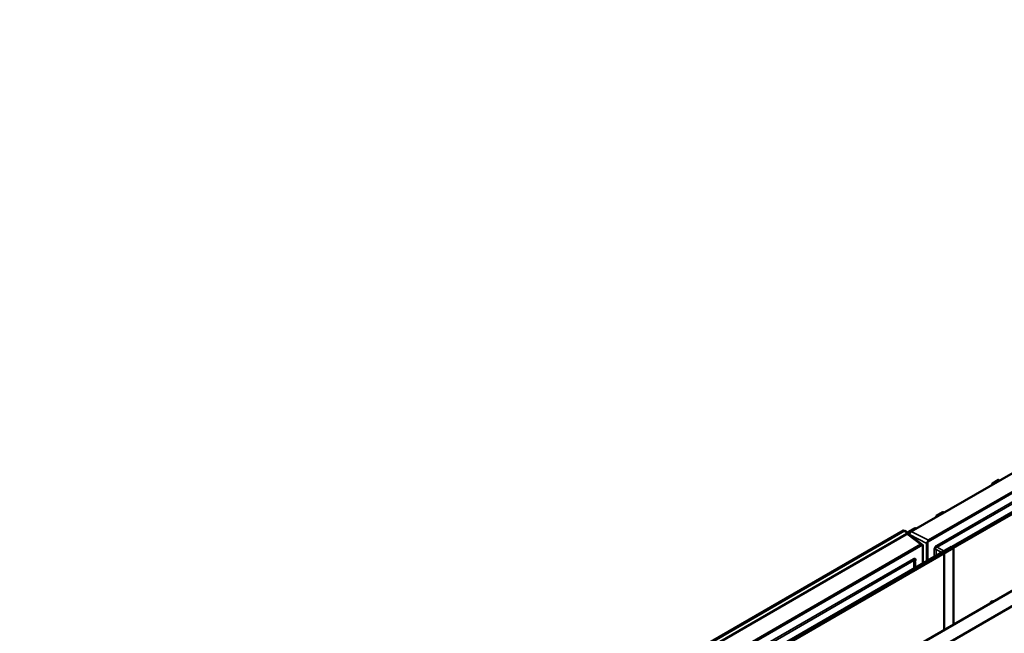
# Model space of a CAD drawing. Header units: millimetres. Extents: x 0 to 14369, y -869 to 2970.
# Tile 705 of 787: x 3530 to 3725, y 1894 to 2016. Entities that reach past the tile are written whole.
import ezdxf

# ---------------------------------------------------------------- set-up
doc = ezdxf.new("R2010")
doc.units = ezdxf.units.MM
doc.header["$LTSCALE"] = 10
doc.layers.add('Sichtbar (ISO)', color=7, linetype='Continuous', lineweight=50)
doc.layers.add('Sichtbar schmal (ISO)', color=7, linetype='Continuous', lineweight=35)

msp = doc.modelspace()

# ---------------------------------------------------------------- linework, layer by layer
at = {"layer": 'Sichtbar (ISO)'}
for p, q in [((3882.613, 2015.845), (3706.686, 1914.274)), ((3706.686, 1914.274), (3882.613, 2015.845)), ((3709.99, 1912.297), (3885.674, 2013.728)), ((3885.674, 2013.728), (3709.99, 1912.297)), ((3710.125, 1912.541), (3885.398, 2013.735)), ((3885.398, 2013.735), (3710.125, 1912.541)), ((3712.873, 1910.17), (3780.967, 1949.485)), ((3713.227, 1909.966), (3781.321, 1949.281)), ((3788.392, 1938.135), (3658.673, 1863.242)), ((3789.964, 1935.99), (3659.514, 1860.675)), ((3722.71, 1923.672), (3722.71, 1923.525)), ((3722.781, 1923.795), (3724.026, 1924.513)), ((3724.073, 1924.519), (3724.272, 1924.427)), ((3711.662, 1917.293), (3711.662, 1917.146)), ((3711.733, 1917.416), (3712.977, 1918.134)), ((3713.025, 1918.141), (3713.224, 1918.048)), ((3705.837, 1913.783), (3529.91, 1812.212)), ((3529.91, 1812.212), (3705.837, 1913.783)), ((3705.157, 1914.446), (3616.968, 1863.53)), ((3705.365, 1914.45), (3617.143, 1863.515)), ((3706.12, 1913.947), (3618.015, 1863.079)), ((3705.201, 1914.448), (3705.303, 1914.414)), ((3705.365, 1914.45), (3705.519, 1914.375)), ((3706.12, 1913.947), (3705.519, 1914.375)), ((3706.105, 1913.797), (3708.953, 1911.638)), ((3706.105, 1913.797), (3708.953, 1911.638)), ((3706.12, 1913.785), (3706.12, 1913.947)), ((3706.138, 1914.104), (3706.138, 1913.772)), ((3706.208, 1914.226), (3707.453, 1914.945)), ((3706.332, 1913.625), (3706.332, 1913.662)), ((3706.332, 1913.662), (3706.332, 1913.625)), ((3707.5, 1914.951), (3707.699, 1914.858)), ((3533.213, 1810.235), (3708.897, 1911.666)), ((3708.897, 1911.666), (3533.213, 1810.235)), ((3533.348, 1810.479), (3708.621, 1911.672)), ((3708.621, 1911.672), (3533.348, 1810.479)), ((3708.984, 1907.925), (3708.984, 1911.608)), ((3708.984, 1911.608), (3708.984, 1907.925)), ((3709.781, 1908.386), (3709.781, 1911.924)), ((3709.781, 1911.924), (3709.781, 1908.386)), ((3709.903, 1908.456), (3709.903, 1912.138)), ((3709.903, 1912.138), (3709.903, 1908.456)), ((3646.617, 1871.918), (3714.711, 1911.232)), ((3646.971, 1871.713), (3715.065, 1911.028)), ((3713.227, 1909.966), (3712.873, 1910.17)), ((3713.227, 1894.739), (3713.227, 1909.966)), ((3715.065, 1911.028), (3714.711, 1911.232)), ((3715.065, 1911.028), (3715.065, 1895.8)), ((3707.484, 1908.351), (3707.484, 1907.059)), ((3707.484, 1907.059), (3707.484, 1908.351))]:
    msp.add_line(p, q, dxfattribs=at)
for centre, major_axis, ratio, start_param, end_param in [((3722.781, 1923.713), (0.0502, 0.0865), 0.5786999, 0.7884911, 2.3569488), ((3724.025, 1924.431), (-0.0503, -0.0868), 0.5759996, 3.1932947, 3.9277272), ((3711.733, 1917.334), (0.0502, 0.0865), 0.5786999, 0.7884911, 2.3569488), ((3712.977, 1918.052), (-0.0503, -0.0868), 0.5759996, 3.1932947, 3.9277272), ((3705.211, 1914.362), (0.0571, -0.0823), 0.6252357, 2.4438761, 3.0896479), ((3705.835, 1913.374), (-0.253, -0.434), 0.5752343, 3.0718652, 3.9300151), ((3705.835, 1913.374), (0.253, 0.434), 0.5752343, 6.2134579, 7.0716077), ((3706.208, 1914.145), (0.0502, 0.0865), 0.5786999, 0.7884911, 2.3569488), ((3706.688, 1913.866), (0.252, 0.432), 0.5794464, 0.7921417, 2.35929), ((3706.688, 1913.866), (-0.252, -0.432), 0.5794464, 3.9337343, 5.5008827), ((3707.453, 1914.863), (-0.0503, -0.0868), 0.5759996, 3.1932947, 3.9277272), ((3708.936, 1911.023), (-0.293, 0.66), 0.5660858, 5.699827, 6.343125), ((3708.936, 1911.023), (-0.293, 0.66), 0.5660858, 5.699827, 6.343125), ((3708.683, 1911.215), (0.253, 0.434), 0.5752343, 6.0653493, 6.4283097), ((3708.683, 1911.215), (-0.253, -0.434), 0.5752343, 2.9237566, 3.2867171), ((3710.576, 1911.906), (-0.794, 0.024), 0.5138086, 5.7376822, 6.2985721), ((3710.576, 1911.906), (-0.794, 0.024), 0.5138086, 5.7376822, 6.2985721), ((3710.204, 1912.094), (-0.252, -0.432), 0.5794464, 4.5770324, 4.9399928), ((3710.204, 1912.094), (0.252, 0.432), 0.5794464, 1.4354397, 1.7984001), ((3710.517, 1911.936), (-0.407, 0.595), 0.5681532, 6.2398183, 6.8831163), ((3710.517, 1911.936), (-0.407, 0.595), 0.5681532, 6.2398183, 6.8831163), ((3711.506, 1911.085), (-0.354, 0.612), 0.5773503, 4.9635189, 4.963568), ((3711.506, 1911.085), (-0.354, 0.612), 0.5773503, 4.9635189, 4.9635711), ((3722.631, 1899.76), (0.375, 0.65), 0.5773503, 6.2275148, 7.9096521), ((3722.278, 1899.964), (-0.375, -0.65), 0.5773503, 2.3561945, 2.65071), ((3722.278, 1899.964), (0.375, 0.65), 0.5773503, 5.4977871, 5.7923026), ((3722.278, 1899.964), (0.375, 0.65), 0.5773503, 5.4977871, 5.7923026)]:
    msp.add_ellipse(centre, major_axis=major_axis, ratio=ratio, start_param=start_param, end_param=end_param, dxfattribs=at)
at = {"layer": 'Sichtbar schmal (ISO)'}
for p, q in [((3883.907, 2010.906), (3711.757, 1911.515)), ((3711.757, 1911.515), (3883.907, 2010.906)), ((3711.86, 1911.166), (3884.011, 2010.558)), ((3884.011, 2010.557), (3711.86, 1911.166)), ((3722.833, 1923.596), (3722.71, 1923.672)), ((3722.972, 1923.676), (3722.781, 1923.795)), ((3724.026, 1924.513), (3724.245, 1924.411)), ((3711.784, 1917.217), (3711.662, 1917.293)), ((3711.923, 1917.297), (3711.733, 1917.416)), ((3712.977, 1918.134), (3713.196, 1918.032)), ((3705.201, 1914.448), (3617.005, 1863.528)), ((3705.837, 1913.783), (3708.621, 1911.672)), ((3705.837, 1913.783), (3708.621, 1911.672)), ((3706.4, 1913.94), (3706.138, 1914.104)), ((3706.47, 1914.063), (3706.208, 1914.226)), ((3706.332, 1913.662), (3709.781, 1911.924)), ((3706.332, 1913.662), (3709.781, 1911.924)), ((3706.686, 1914.274), (3710.125, 1912.541)), ((3710.125, 1912.541), (3706.686, 1914.274)), ((3707.453, 1914.945), (3707.672, 1914.843)), ((3711.257, 1910.649), (3711.257, 1909.237)), ((3711.257, 1909.237), (3711.257, 1910.649)), ((3711.257, 1910.649), (3711.257, 1910.649)), ((3711.61, 1909.441), (3711.61, 1910.733)), ((3712.729, 1910.087), (3711.61, 1910.733)), ((3711.61, 1910.733), (3711.61, 1909.441)), ((3711.61, 1910.733), (3712.729, 1910.087)), ((3711.86, 1911.166), (3713.229, 1910.376)), ((3713.229, 1910.376), (3711.86, 1911.166)), ((3707.13, 1908.844), (3534.98, 1809.453)), ((3534.98, 1809.453), (3707.13, 1908.844)), ((3707.234, 1908.495), (3535.083, 1809.104)), ((3535.084, 1809.104), (3707.234, 1908.495)), ((3707.13, 1908.844), (3707.131, 1908.844)), ((3707.234, 1906.915), (3707.234, 1908.495)), ((3707.234, 1908.495), (3707.234, 1906.915)), ((3707.63, 1908.555), (3707.63, 1908.555)), ((3707.63, 1908.555), (3707.63, 1908.555))]:
    msp.add_line(p, q, dxfattribs=at)
for points, knots in [([(3711.757, 1911.515), (3711.646, 1911.448), (3711.555, 1911.371), (3711.48, 1911.277), (3711.405, 1911.183), (3711.347, 1911.072), (3711.309, 1910.964), (3711.272, 1910.857), (3711.254, 1910.755), (3711.257, 1910.649)], [0, 0, 0, 0, 0.33333333, 0.33333333, 0.33333333, 0.66666667, 0.66666667, 0.66666667, 0.99999998, 0.99999998, 0.99999998, 0.99999998]), ([(3711.552, 1911.358), (3711.555, 1911.36), (3711.615, 1911.42), (3711.684, 1911.472), (3711.757, 1911.515)], [0.74041252, 0.74041252, 0.74041252, 0.74041252, 0.75, 1, 1, 1, 1]), ([(3711.757, 1911.515), (3711.755, 1911.484), (3711.757, 1911.45), (3711.765, 1911.408), (3711.773, 1911.366), (3711.788, 1911.316), (3711.805, 1911.274), (3711.823, 1911.232), (3711.841, 1911.197), (3711.86, 1911.166)], [0.00000001, 0.00000001, 0.00000001, 0.00000001, 0.33333333, 0.33333333, 0.33333333, 0.66666667, 0.66666667, 0.66666667, 1, 1, 1, 1]), ([(3711.61, 1910.733), (3711.576, 1910.733), (3711.537, 1910.732), (3711.491, 1910.725), (3711.445, 1910.718), (3711.392, 1910.705), (3711.351, 1910.691), (3711.31, 1910.676), (3711.281, 1910.662), (3711.257, 1910.649)], [0, 0, 0, 0, 0.33333333, 0.33333333, 0.33333333, 0.66666667, 0.66666667, 0.66666667, 1, 1, 1, 1]), ([(3711.291, 1910.907), (3711.292, 1910.912), (3711.318, 1911.004), (3711.381, 1911.14), (3711.455, 1911.245), (3711.483, 1911.28)], [0.23557573, 0.23557573, 0.23557573, 0.23557573, 0.25, 0.5, 0.63412182, 0.63412182, 0.63412182, 0.63412182]), ([(3711.571, 1910.916), (3711.571, 1910.931), (3711.573, 1910.946), (3711.577, 1910.961), (3711.577, 1910.961)], [0.322011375, 0.322011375, 0.322011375, 0.322011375, 0.4, 0.400000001, 0.400000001, 0.400000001, 0.400000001]), ([(3711.572, 1910.931), (3711.572, 1910.93), (3711.572, 1910.93), (3711.572, 1910.93), (3711.571, 1910.911), (3711.571, 1910.892), (3711.573, 1910.873), (3711.577, 1910.825), (3711.587, 1910.78), (3711.61, 1910.733)], [0.64943414, 0.64943414, 0.64943414, 0.64943414, 0.65010669, 0.65010669, 0.65010669, 0.75, 0.75, 0.75, 1, 1, 1, 1]), ([(3711.86, 1911.166), (3711.8, 1911.162), (3711.749, 1911.146), (3711.704, 1911.12), (3711.687, 1911.11), (3711.671, 1911.1), (3711.656, 1911.088), (3711.63, 1911.067), (3711.609, 1911.041), (3711.594, 1911.014), (3711.583, 1910.992), (3711.576, 1910.968), (3711.573, 1910.943)], [0, 0, 0, 0, 0.25, 0.25, 0.25, 0.34192827, 0.34192827, 0.34192827, 0.5, 0.5, 0.5, 0.62769478, 0.62769478, 0.62769478, 0.62769478]), ([(3711.632, 1911.064), (3711.643, 1911.076), (3711.655, 1911.087), (3711.668, 1911.097)], [0.6, 0.6, 0.6, 0.6, 0.682460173, 0.682460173, 0.682460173, 0.682460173]), ([(3707.63, 1908.555), (3707.627, 1908.681), (3707.607, 1908.775), (3707.563, 1908.836), (3707.519, 1908.897), (3707.451, 1908.925), (3707.378, 1908.926), (3707.304, 1908.927), (3707.223, 1908.9), (3707.13, 1908.844)], [0, 0, 0, 0, 0.33333333, 0.33333333, 0.33333333, 0.66666667, 0.66666667, 0.66666667, 1, 1, 1, 1]), ([(3707.13, 1908.844), (3707.13, 1908.815), (3707.132, 1908.782), (3707.14, 1908.74), (3707.148, 1908.698), (3707.164, 1908.645), (3707.182, 1908.602), (3707.199, 1908.559), (3707.217, 1908.525), (3707.234, 1908.495)], [0, 0, 0, 0, 0.33333333, 0.33333333, 0.33333333, 0.66666667, 0.66666667, 0.66666667, 1, 1, 1, 1]), ([(3707.234, 1908.495), (3707.217, 1908.525), (3707.199, 1908.559), (3707.182, 1908.602), (3707.164, 1908.645), (3707.148, 1908.698), (3707.14, 1908.74), (3707.132, 1908.783), (3707.13, 1908.815), (3707.13, 1908.844)], [0, 0, 0, 0, 0.3333333, 0.3333333, 0.3333333, 0.6666667, 0.6666667, 0.6666667, 1, 1, 1, 1]), ([(3707.359, 1908.612), (3707.359, 1908.612), (3707.359, 1908.612), (3707.359, 1908.612), (3707.348, 1908.607), (3707.336, 1908.599), (3707.324, 1908.59), (3707.294, 1908.568), (3707.263, 1908.538), (3707.234, 1908.495)], [0.64943007, 0.64943007, 0.64943007, 0.64943007, 0.65010468, 0.65010468, 0.65010468, 0.75, 0.75, 0.75, 1, 1, 1, 1]), ([(3707.339, 1908.924), (3707.342, 1908.924), (3707.408, 1908.932), (3707.493, 1908.91), (3707.548, 1908.856), (3707.564, 1908.833)], [0.23881392, 0.23881392, 0.23881392, 0.23881392, 0.25, 0.5, 0.63412182, 0.63412182, 0.63412182, 0.63412182]), ([(3707.351, 1908.608), (3707.36, 1908.613), (3707.369, 1908.616), (3707.378, 1908.617), (3707.378, 1908.617)], [0.321984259, 0.321984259, 0.321984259, 0.321984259, 0.4, 0.400000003, 0.400000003, 0.400000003, 0.400000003]), ([(3707.484, 1908.351), (3707.484, 1908.421), (3707.48, 1908.476), (3707.468, 1908.522), (3707.463, 1908.539), (3707.458, 1908.555), (3707.451, 1908.568), (3707.44, 1908.591), (3707.425, 1908.607), (3707.409, 1908.614), (3707.396, 1908.62), (3707.382, 1908.62), (3707.368, 1908.615)], [0, 0, 0, 0, 0.25, 0.25, 0.25, 0.3419272, 0.3419272, 0.3419272, 0.5, 0.5, 0.5, 0.6258595, 0.6258595, 0.6258595, 0.6258595]), ([(3707.439, 1908.588), (3707.439, 1908.588), (3707.455, 1908.567), (3707.468, 1908.532), (3707.475, 1908.486), (3707.476, 1908.48)], [0.6, 0.6, 0.6, 0.6, 0.6, 0.8, 0.82621614, 0.82621614, 0.82621614, 0.82621614]), ([(3707.63, 1908.555), (3707.604, 1908.542), (3707.579, 1908.525), (3707.555, 1908.502), (3707.536, 1908.485), (3707.52, 1908.463), (3707.508, 1908.442)], [0, 0, 0, 0, 0.33333333, 0.33333333, 0.33333333, 0.58903587, 0.58903587, 0.58903587, 0.58903587])]:
    msp.add_open_spline(points, degree=3, knots=knots, dxfattribs=at)
for points in [[(3711.257, 1910.653), (3711.257, 1910.7), (3711.261, 1910.746), (3711.267, 1910.792)], [(3711.859, 1911.166), (3711.859, 1911.166), (3711.86, 1911.166), (3711.86, 1911.166)], [(3707.134, 1908.846), (3707.175, 1908.869), (3707.213, 1908.887), (3707.249, 1908.9)], [(3707.605, 1908.746), (3707.622, 1908.694), (3707.63, 1908.63), (3707.63, 1908.555)]]:
    msp.add_open_spline(points, degree=3, dxfattribs=at)

doc.saveas('drawing.dxf')
